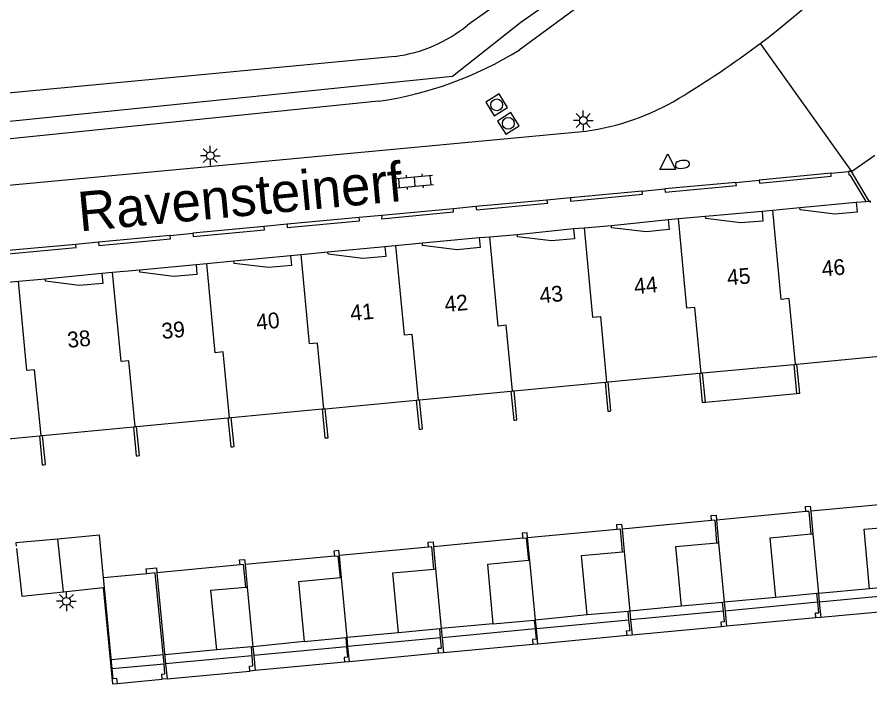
# Model space of a CAD drawing. Extents: x 124000 to 128010, y 398999 to 403000.
# Drawn here: x 126628.7 to 126682.8, y 400386.3 to 400428.6 of the extents above; entities that cross this region are included whole.
import ezdxf

# ---------------------------------------------------------------- set-up
doc = ezdxf.new("R2010")
doc.units = 0
for name, color, linetype in [('gg-afsc-erfafscheiding', 7, 'Continuous'), ('gg-afsc-muur', 7, 'Continuous'), ('gg-anno-huisnummerreeks BGT', 7, 'Continuous'), ('gg-anno-openbare ruimte label', 7, 'Continuous'), ('gg-bbg-bijgebouw', 7, 'Continuous'), ('gg-bbg-hoofdgebouw', 7, 'Continuous'), ('gg-bbg-luifel en loopbrug', 7, 'Continuous'), ('gg-bbg-onder overbouw', 7, 'Continuous'), ('gg-bbg-pand overbouw', 7, 'Continuous'), ('gg-bbg-tussenscheiding', 7, 'Continuous'), ('gg-knt-BGT kruinlijn', 7, 'Continuous'), ('gg-knt-verharding', 7, 'Continuous'), ('gg-kntw-bovenkant insteek waterloop', 7, 'Continuous'), ('gt-grn-groengrens', 7, 'Continuous'), ('gt-grn-weggrens', 7, 'Continuous'), ('gt-symb-brandkraan', 7, 'Continuous'), ('gt-symb-klinker verharding', 7, 'Continuous'), ('gt-symb-lichtmast', 7, 'Continuous'), ('gt-symb-rioolschacht', 7, 'Continuous'), ('gt-symb-waterafsluiter', 7, 'Continuous')]:
    doc.layers.add(name, color=color, linetype=linetype)

# ---------------------------------------------------------------- blocks, each defined once
blk = doc.blocks.new('gt0-LMAST')
at = {"layer": 'gt-symb-lichtmast'}
for p, q in [((-0.005, 0.246), (-0.005, 0.621)), ((-0.182, 0.173), (-0.447, 0.438)), ((0.172, 0.173), (0.437, 0.438)), ((-0.255, -0.004), (-0.63, -0.004)), ((-0.182, -0.181), (-0.447, -0.446)), ((-0.005, -0.254), (-0.005, -0.629)), ((0.437, -0.446), (0.172, -0.181)), ((0.245, -0.004), (0.62, -0.004))]:
    blk.add_line(p, q, dxfattribs=at)
blk.add_circle((-0.005, -0.004), 0.25, dxfattribs=at)
blk = doc.blocks.new('gt0-BR')
at = {"layer": 'gt-symb-brandkraan'}
for centre, radius, start, end in [((-0.244, 0), 0.206, 107.5669, 252.4331), ((0.599, -2.664), 3, 106.892, 107.5669), ((0, -0.691), 0.938, 73.108, 106.892), ((-0.599, -2.664), 3, 72.4331, 73.108), ((0.244, 0), 0.206, 287.567, 72.4331), ((0.599, 2.664), 3, 252.4331, 253.108), ((0, 0.691), 0.938, 253.108, 286.8921), ((-0.599, 2.664), 3, 286.8921, 287.567)]:
    blk.add_arc(centre, radius, start, end, dxfattribs=at)
blk = doc.blocks.new('gt0-WAFSL')
at = {"layer": 'gt-symb-waterafsluiter'}
for p, q in [((-0.5, -0.333), (0, 0.667)), ((0, 0.667), (0.5, -0.333)), ((0.5, -0.333), (-0.5, -0.333))]:
    blk.add_line(p, q, dxfattribs=at)
blk = doc.blocks.new('gt0-RS')
at = {"layer": 'gt-symb-rioolschacht'}
blk.add_lwpolyline([(-0.5, -0.5), (0.5, -0.5), (0.5, 0.5), (-0.5, 0.5)], close=True, dxfattribs=at)
blk.add_circle((0, 0), 0.375, dxfattribs=at)
blk = doc.blocks.new('gt0-KL1')
at = {"layer": 'gt-symb-klinker verharding'}
for p, q in [((-1.15, 0.3), (1.15, 0.3)), ((-1, -0.3), (-1, 0.3)), ((-0.5, 0.3), (-0.5, 0.45)), ((0, -0.3), (0, 0.3)), ((0.5, 0.3), (0.5, 0.45)), ((1, -0.3), (1, 0.3)), ((-1.15, -0.3), (1.15, -0.3)), ((-0.5, -0.45), (-0.5, -0.3)), ((0.5, -0.45), (0.5, -0.3))]:
    blk.add_line(p, q, dxfattribs=at)

msp = doc.modelspace()

# ---------------------------------------------------------------- linework, layer by layer
at = {"layer": 'gg-afsc-erfafscheiding'}
for p, q in [((126682.733, 400392.36), (126679.497, 400392.072)), ((126676.785, 400391.811), (126673.527, 400391.507)), ((126670.827, 400391.27), (126667.545, 400390.942)), ((126664.845, 400390.705), (126661.578, 400390.386)), ((126658.865, 400390.148), (126655.605, 400389.843)), ((126652.9, 400389.575), (126649.636, 400389.285)), ((126646.923, 400389.017), (126643.668, 400388.685)), ((126637.984, 400388.177), (126634.709, 400387.867)), ((126641.377, 400388.498), (126638.083, 400388.186))]:
    msp.add_line(p, q, dxfattribs=at)
at = {"layer": 'gg-afsc-muur'}
for p, q in [((126680.291, 400418.7), (126675.739, 400418.268)), ((126681.582, 400418.807), (126681.404, 400418.803)), ((126682.716, 400416.936), (126681.582, 400418.807)), ((126674.264, 400418.112), (126669.765, 400417.711)), ((126668.321, 400417.569), (126663.782, 400417.145)), ((126662.293, 400416.986), (126657.791, 400416.585)), ((126656.378, 400416.452), (126651.846, 400416.025)), ((126650.395, 400415.889), (126645.839, 400415.465)), ((126644.394, 400415.32), (126639.867, 400414.894)), ((126638.427, 400414.76), (126633.899, 400414.334)), ((126632.458, 400414.189), (126627.926, 400413.777)), ((126678.11, 400404.747), (126678.21, 400404.758)), ((126672.23, 400404.189), (126672.33, 400404.199)), ((126679.549, 400391.521), (126679.64, 400390.547)), ((126673.579, 400390.956), (126673.669, 400389.993)), ((126667.597, 400390.39), (126667.687, 400389.428)), ((126679.64, 400390.547), (126679.32, 400390.517)), ((126661.726, 400388.865), (126661.632, 400389.826)), ((126673.669, 400389.993), (126673.356, 400389.963)), ((126655.66, 400389.261), (126655.751, 400388.298)), ((126667.687, 400389.428), (126667.374, 400389.398)), ((126649.783, 400387.732), (126649.692, 400388.697)), ((126661.726, 400388.865), (126661.41, 400388.835)), ((126643.72, 400388.132), (126643.811, 400387.178)), ((126655.751, 400388.298), (126655.424, 400388.286)), ((126638.139, 400387.604), (126638.229, 400386.659)), ((126649.783, 400387.732), (126649.47, 400387.706)), ((126643.811, 400387.178), (126643.486, 400387.151)), ((126638.229, 400386.659), (126637.922, 400386.63))]:
    msp.add_line(p, q, dxfattribs=at)
for points in [[(126675.739, 400418.268), (126675.761, 400418.069), (126680.307, 400418.503), (126680.291, 400418.7)], [(126681.404, 400418.803), (126681.412, 400418.607), (126681.478, 400418.603), (126682.502, 400416.918)], [(126669.765, 400417.711), (126669.79, 400417.505), (126674.306, 400417.923), (126674.264, 400418.112)], [(126663.782, 400417.145), (126663.797, 400416.938), (126668.344, 400417.37), (126668.321, 400417.569)], [(126657.791, 400416.585), (126657.829, 400416.381), (126662.355, 400416.804), (126662.293, 400416.986)], [(126651.846, 400416.025), (126651.819, 400415.807), (126656.386, 400416.246), (126656.378, 400416.452)], [(126645.839, 400415.465), (126645.84, 400415.254), (126650.412, 400415.686), (126650.395, 400415.889)], [(126639.867, 400414.894), (126639.878, 400414.687), (126644.415, 400415.117), (126644.394, 400415.32)], [(126633.899, 400414.334), (126633.914, 400414.127), (126638.447, 400414.55), (126638.427, 400414.76)], [(126627.926, 400413.777), (126627.928, 400413.578), (126632.469, 400414.001), (126632.458, 400414.189)], [(126678.21, 400404.758), (126678.309, 400404.768), (126678.13, 400406.606)], [(126671.953, 400406.021), (126672.132, 400404.18), (126672.23, 400404.189)], [(126665.974, 400405.455), (126666.153, 400403.617), (126666.25, 400403.627)], [(126666.25, 400403.627), (126666.349, 400403.637), (126666.17, 400405.474)], [(126660.01, 400404.891), (126660.19, 400403.043), (126660.293, 400403.053)], [(126660.293, 400403.053), (126660.393, 400403.062), (126660.213, 400404.91)], [(126654.022, 400404.325), (126654.202, 400402.48), (126654.313, 400402.49)], [(126654.313, 400402.49), (126654.413, 400402.499), (126654.233, 400404.345)], [(126648.054, 400403.76), (126648.233, 400401.922), (126648.333, 400401.931)], [(126648.333, 400401.931), (126648.435, 400401.941), (126648.256, 400403.779)], [(126642.377, 400401.367), (126642.476, 400401.379), (126642.297, 400403.215)], [(126642.092, 400403.196), (126642.271, 400401.354), (126642.377, 400401.367)], [(126636.104, 400402.629), (126636.283, 400400.79), (126636.385, 400400.799)], [(126636.385, 400400.799), (126636.485, 400400.808), (126636.306, 400402.648)], [(126630.143, 400402.065), (126630.323, 400400.219), (126630.43, 400400.23)], [(126630.43, 400400.23), (126630.529, 400400.241), (126630.35, 400402.085)], [(126678.693, 400397.254), (126678.667, 400397.573), (126678.979, 400397.598), (126679.009, 400397.281)], [(126672.726, 400396.689), (126672.698, 400397.008), (126673.008, 400397.035), (126673.038, 400396.717)], [(126666.744, 400396.124), (126666.716, 400396.443), (126667.026, 400396.47), (126667.056, 400396.152)], [(126661.072, 400395.593), (126661.041, 400395.913), (126660.73, 400395.882), (126660.762, 400395.564)], [(126654.801, 400394.999), (126654.77, 400395.317), (126655.083, 400395.348), (126655.113, 400395.029)], [(126649.147, 400394.464), (126649.117, 400394.783), (126648.804, 400394.753), (126648.835, 400394.434)], [(126642.864, 400393.874), (126642.83, 400394.192), (126643.143, 400394.225), (126643.173, 400393.906)], [(126636.941, 400393.317), (126636.91, 400393.636), (126637.557, 400393.698), (126637.587, 400393.379)], [(126634.19, 400392.446), (126634.773, 400386.334), (126635.084, 400386.363)], [(126679.32, 400390.517), (126679.296, 400390.832), (126679.515, 400390.849), (126679.447, 400391.511)], [(126673.356, 400389.963), (126673.323, 400390.27), (126673.542, 400390.294), (126673.475, 400390.946)], [(126667.374, 400389.398), (126667.341, 400389.705), (126667.56, 400389.729), (126667.493, 400390.381)], [(126661.54, 400389.817), (126661.606, 400389.17), (126661.387, 400389.154), (126661.41, 400388.835)], [(126655.424, 400388.286), (126655.413, 400388.596), (126655.622, 400388.603), (126655.563, 400389.252)], [(126649.597, 400388.688), (126649.654, 400388.032), (126649.444, 400388.015), (126649.47, 400387.706)], [(126643.486, 400387.151), (126643.461, 400387.454), (126643.676, 400387.472), (126643.623, 400388.123)], [(126637.922, 400386.63), (126637.892, 400386.956), (126638.101, 400386.971), (126638.04, 400387.595)], [(126635.084, 400386.363), (126635.055, 400386.673), (126634.825, 400386.651), (126634.765, 400387.285)]]:
    msp.add_lwpolyline(points, dxfattribs=at)
at = {"layer": 'gg-bbg-bijgebouw'}
for p, q in [((126679.036, 400395.837), (126679.143, 400395.847)), ((126679.143, 400395.847), (126679.497, 400392.072)), ((126673.062, 400395.273), (126673.172, 400395.283)), ((126673.172, 400395.283), (126673.527, 400391.507)), ((126667.08, 400394.708), (126667.19, 400394.718)), ((126667.19, 400394.718), (126667.545, 400390.942)), ((126661.211, 400394.16), (126661.125, 400394.152)), ((126661.578, 400390.386), (126661.211, 400394.16)), ((126655.128, 400393.612), (126655.246, 400393.623)), ((126655.246, 400393.623), (126655.605, 400389.843)), ((126634.271, 400392.455), (126634.213, 400393.061)), ((126649.28, 400393.062), (126649.189, 400393.053)), ((126649.636, 400389.285), (126649.28, 400393.062)), ((126631.678, 400392.176), (126634.19, 400392.446)), ((126634.19, 400392.446), (126634.271, 400392.455)), ((126643.22, 400392.464), (126643.309, 400392.472)), ((126643.309, 400392.472), (126643.668, 400388.685)), ((126679.497, 400392.072), (126679.39, 400392.062)), ((126673.527, 400391.507), (126673.419, 400391.498)), ((126667.545, 400390.942), (126667.437, 400390.933)), ((126661.482, 400390.378), (126661.578, 400390.386)), ((126655.605, 400389.843), (126655.51, 400389.834)), ((126649.546, 400389.276), (126649.636, 400389.285)), ((126643.668, 400388.685), (126643.578, 400388.678))]:
    msp.add_line(p, q, dxfattribs=at)
for points in [[(126685.53, 400392.639), (126682.733, 400392.36), (126682.385, 400396.144), (126685.17, 400396.371)], [(126634.213, 400393.061), (126633.956, 400395.758), (126631.315, 400395.519)], [(126679.39, 400392.062), (126676.785, 400391.811), (126676.437, 400395.595), (126679.036, 400395.837)], [(126631.315, 400395.519), (126628.656, 400395.279), (126628.679, 400395.07)], [(126673.419, 400391.498), (126670.827, 400391.27), (126670.457, 400395.041), (126673.062, 400395.273)], [(126628.695, 400394.923), (126629.023, 400391.891), (126631.678, 400392.176)], [(126667.437, 400390.933), (126664.845, 400390.705), (126664.475, 400394.476), (126667.08, 400394.708)], [(126661.125, 400394.152), (126658.526, 400393.911), (126658.865, 400390.148), (126661.482, 400390.378)], [(126655.51, 400389.834), (126652.9, 400389.575), (126652.54, 400393.366), (126655.128, 400393.612)], [(126649.189, 400393.053), (126646.568, 400392.805), (126646.923, 400389.017), (126649.546, 400389.276)], [(126643.578, 400388.678), (126641.377, 400388.498), (126641.015, 400392.267), (126643.22, 400392.464)]]:
    msp.add_lwpolyline(points, dxfattribs=at)
at = {"layer": 'gg-bbg-hoofdgebouw'}
for p, q in [((126681.892, 400416.865), (126682.502, 400416.918)), ((126682.502, 400416.918), (126682.716, 400416.936)), ((126675.921, 400416.296), (126676.596, 400416.363)), ((126676.596, 400416.363), (126678.311, 400416.533)), ((126669.976, 400415.767), (126670.622, 400415.827)), ((126670.622, 400415.827), (126672.345, 400415.988)), ((126663.977, 400415.189), (126664.653, 400415.248)), ((126664.653, 400415.248), (126666.375, 400415.397)), ((126658.003, 400414.622), (126658.681, 400414.679)), ((126658.681, 400414.679), (126660.411, 400414.826)), ((126652.037, 400414.062), (126652.707, 400414.124)), ((126652.707, 400414.124), (126654.403, 400414.281)), ((126646.047, 400413.493), (126646.727, 400413.558)), ((126646.727, 400413.558), (126648.426, 400413.719)), ((126640.07, 400412.913), (126640.757, 400412.979)), ((126640.757, 400412.979), (126642.468, 400413.143)), ((126634.097, 400412.356), (126634.784, 400412.421)), ((126634.784, 400412.421), (126636.503, 400412.585)), ((126628.125, 400411.79), (126628.813, 400411.855)), ((126628.813, 400411.855), (126630.51, 400412.015)), ((126678.13, 400406.606), (126684.063, 400407.167)), ((126672.151, 400406.04), (126677.931, 400406.587)), ((126677.931, 400406.587), (126678.032, 400406.597)), ((126678.032, 400406.597), (126678.13, 400406.606)), ((126666.17, 400405.474), (126671.953, 400406.021)), ((126671.953, 400406.021), (126672.054, 400406.031)), ((126672.054, 400406.031), (126672.151, 400406.04)), ((126660.213, 400404.91), (126665.974, 400405.455)), ((126665.974, 400405.455), (126666.077, 400405.465)), ((126666.077, 400405.465), (126666.17, 400405.474)), ((126654.233, 400404.345), (126660.01, 400404.891)), ((126660.01, 400404.891), (126660.115, 400404.901)), ((126660.115, 400404.901), (126660.213, 400404.91)), ((126648.256, 400403.779), (126654.022, 400404.325)), ((126654.022, 400404.325), (126654.138, 400404.336)), ((126654.138, 400404.336), (126654.233, 400404.345)), ((126642.297, 400403.215), (126648.054, 400403.76)), ((126648.054, 400403.76), (126648.158, 400403.77)), ((126648.158, 400403.77), (126648.256, 400403.779)), ((126642.092, 400403.196), (126642.197, 400403.206)), ((126642.197, 400403.206), (126642.297, 400403.215)), ((126636.306, 400402.648), (126642.092, 400403.196)), ((126630.35, 400402.085), (126636.104, 400402.629)), ((126636.104, 400402.629), (126636.211, 400402.639)), ((126636.211, 400402.639), (126636.306, 400402.648)), ((126624.273, 400401.51), (126630.143, 400402.065)), ((126630.143, 400402.065), (126630.251, 400402.075)), ((126630.251, 400402.075), (126630.35, 400402.085))]:
    msp.add_line(p, q, dxfattribs=at)
msp.add_lwpolyline([(126682.716, 400416.936), (126682.768, 400416.941), (126682.777, 400416.84)], dxfattribs=at)
at = {"layer": 'gg-bbg-luifel en loopbrug'}
for p, q in [((126677.931, 400406.587), (126678.11, 400404.747)), ((126672.33, 400404.199), (126672.151, 400406.04)), ((126672.33, 400404.199), (126678.11, 400404.747)), ((126684.83, 400397.832), (126679.009, 400397.281)), ((126679.009, 400397.281), (126679.143, 400395.847)), ((126678.693, 400397.254), (126673.038, 400396.717)), ((126673.038, 400396.717), (126673.172, 400395.283)), ((126672.726, 400396.689), (126667.056, 400396.152)), ((126666.744, 400396.124), (126661.072, 400395.593)), ((126667.056, 400396.152), (126667.19, 400394.718)), ((126660.762, 400395.564), (126655.113, 400395.029)), ((126660.762, 400395.564), (126660.971, 400395.584)), ((126660.971, 400395.584), (126661.125, 400394.152)), ((126661.211, 400394.16), (126661.072, 400395.593)), ((126654.801, 400394.999), (126649.147, 400394.464)), ((126654.994, 400395.018), (126654.801, 400394.999)), ((126655.128, 400393.612), (126654.994, 400395.018)), ((126655.113, 400395.029), (126655.246, 400393.623)), ((126648.835, 400394.434), (126643.173, 400393.906)), ((126648.835, 400394.434), (126649.057, 400394.455)), ((126649.057, 400394.455), (126649.189, 400393.053)), ((126649.28, 400393.062), (126649.147, 400394.464)), ((126642.864, 400393.874), (126637.587, 400393.379)), ((126643.173, 400393.906), (126643.309, 400392.472)), ((126636.941, 400393.317), (126634.213, 400393.061)), ((126637.587, 400393.379), (126638.139, 400387.604)), ((126634.765, 400387.285), (126634.271, 400392.455)), ((126679.447, 400391.511), (126679.39, 400392.062)), ((126679.497, 400392.072), (126679.549, 400391.521)), ((126685.578, 400392.091), (126679.549, 400391.521)), ((126673.475, 400390.946), (126673.419, 400391.498)), ((126673.527, 400391.507), (126673.579, 400390.956)), ((126679.447, 400391.511), (126673.579, 400390.956)), ((126667.493, 400390.381), (126667.437, 400390.933)), ((126667.545, 400390.942), (126667.597, 400390.39)), ((126673.475, 400390.946), (126667.597, 400390.39)), ((126661.482, 400390.378), (126661.54, 400389.817)), ((126661.632, 400389.826), (126661.578, 400390.386)), ((126667.493, 400390.381), (126661.632, 400389.826)), ((126655.563, 400389.252), (126655.51, 400389.834)), ((126655.605, 400389.843), (126655.66, 400389.261)), ((126661.54, 400389.817), (126655.66, 400389.261)), ((126649.546, 400389.276), (126649.597, 400388.688)), ((126649.692, 400388.697), (126649.636, 400389.285)), ((126655.563, 400389.252), (126649.692, 400388.697)), ((126643.623, 400388.123), (126643.578, 400388.678)), ((126643.668, 400388.685), (126643.72, 400388.132)), ((126649.597, 400388.688), (126643.72, 400388.132)), ((126643.623, 400388.123), (126638.139, 400387.604)), ((126638.04, 400387.595), (126634.765, 400387.285))]:
    msp.add_line(p, q, dxfattribs=at)
for points in [[(126679.036, 400395.837), (126678.912, 400397.272), (126678.693, 400397.254)], [(126673.062, 400395.273), (126672.945, 400396.708), (126672.726, 400396.689)], [(126667.08, 400394.708), (126666.963, 400396.143), (126666.744, 400396.124)], [(126643.22, 400392.464), (126643.082, 400393.897), (126642.864, 400393.874)], [(126638.04, 400387.595), (126637.478, 400393.369), (126636.941, 400393.317)]]:
    msp.add_lwpolyline(points, dxfattribs=at)
at = {"layer": 'gg-bbg-onder overbouw'}
for points in [[(126681.892, 400416.865), (126681.951, 400416.228), (126680.537, 400416.113), (126678.327, 400416.374), (126678.311, 400416.533)], [(126675.921, 400416.296), (126675.98, 400415.659), (126674.561, 400415.55), (126672.36, 400415.829), (126672.345, 400415.988)], [(126669.976, 400415.767), (126670.035, 400415.13), (126668.589, 400414.986), (126666.389, 400415.238), (126666.375, 400415.397)], [(126663.977, 400415.189), (126664.036, 400414.552), (126662.586, 400414.419), (126660.425, 400414.667), (126660.411, 400414.826)], [(126658.003, 400414.622), (126658.062, 400413.985), (126656.613, 400413.854), (126654.418, 400414.122), (126654.403, 400414.281)], [(126652.037, 400414.062), (126652.096, 400413.425), (126650.639, 400413.29), (126648.441, 400413.56), (126648.426, 400413.719)], [(126646.047, 400413.493), (126646.106, 400412.856), (126644.666, 400412.725), (126642.483, 400412.984), (126642.468, 400413.143)], [(126640.07, 400412.913), (126640.129, 400412.276), (126638.643, 400412.156), (126636.518, 400412.426), (126636.503, 400412.585)], [(126634.097, 400412.356), (126634.156, 400411.719), (126632.669, 400411.592), (126630.525, 400411.856), (126630.51, 400412.015)]]:
    msp.add_lwpolyline(points, dxfattribs=at)
at = {"layer": 'gg-bbg-pand overbouw'}
for p, q in [((126678.311, 400416.533), (126681.892, 400416.865)), ((126672.345, 400415.988), (126675.921, 400416.296)), ((126666.375, 400415.397), (126669.976, 400415.767)), ((126660.411, 400414.826), (126663.977, 400415.189)), ((126654.403, 400414.281), (126658.003, 400414.622)), ((126648.426, 400413.719), (126652.037, 400414.062)), ((126642.468, 400413.143), (126646.047, 400413.493)), ((126636.503, 400412.585), (126640.07, 400412.913)), ((126630.51, 400412.015), (126634.097, 400412.356))]:
    msp.add_line(p, q, dxfattribs=at)
at = {"layer": 'gg-bbg-tussenscheiding'}
msp.add_line((126631.678, 400392.176), (126631.315, 400395.519), dxfattribs=at)
for points in [[(126678.032, 400406.597), (126677.628, 400410.754), (126677.131, 400410.706), (126676.596, 400416.363)], [(126672.054, 400406.031), (126671.656, 400410.189), (126671.159, 400410.142), (126670.622, 400415.827)], [(126664.653, 400415.248), (126665.187, 400409.579), (126665.685, 400409.625), (126666.077, 400405.465)], [(126660.115, 400404.901), (126659.713, 400409.064), (126659.215, 400409.016), (126658.681, 400414.679)], [(126652.707, 400414.124), (126653.244, 400408.452), (126653.742, 400408.499), (126654.138, 400404.336)], [(126648.158, 400403.77), (126647.76, 400407.935), (126647.262, 400407.888), (126646.727, 400413.558)], [(126642.197, 400403.206), (126641.789, 400407.374), (126641.29, 400407.325), (126640.757, 400412.979)], [(126636.211, 400402.639), (126635.817, 400406.808), (126635.318, 400406.761), (126634.784, 400412.421)], [(126630.251, 400402.075), (126629.846, 400406.246), (126629.347, 400406.198), (126628.813, 400411.855)]]:
    msp.add_lwpolyline(points, dxfattribs=at)
at = {"layer": 'gg-knt-BGT kruinlijn'}
for p, q in [((126684.852, 400444.394), (126660.536, 400426.502)), ((126651.622, 400423.261), (126619.577, 400419.987))]:
    msp.add_line(p, q, dxfattribs=at)
msp.add_arc((126648.267, 400446.368), 23.35, 278.2618, 301.6992, dxfattribs=at)
at = {"layer": 'gg-knt-verharding'}
for p, q in [((126610.342, 400416.278), (126664.749, 400421.363)), ((126680.291, 400418.7), (126681.404, 400418.803)), ((126674.264, 400418.112), (126675.739, 400418.268)), ((126668.321, 400417.569), (126669.765, 400417.711)), ((126663.782, 400417.145), (126662.293, 400416.986)), ((126657.791, 400416.585), (126656.378, 400416.452)), ((126651.846, 400416.025), (126650.395, 400415.889)), ((126645.839, 400415.465), (126644.394, 400415.32)), ((126638.427, 400414.76), (126639.867, 400414.894)), ((126633.899, 400414.334), (126632.458, 400414.189)), ((126685.443, 400391.092), (126679.64, 400390.547)), ((126679.32, 400390.517), (126673.669, 400389.993)), ((126673.356, 400389.963), (126667.687, 400389.428)), ((126667.374, 400389.398), (126661.726, 400388.865)), ((126661.41, 400388.835), (126655.751, 400388.298)), ((126655.424, 400388.286), (126649.783, 400387.732)), ((126649.47, 400387.706), (126643.811, 400387.178)), ((126638.229, 400386.659), (126643.486, 400387.151)), ((126635.084, 400386.363), (126637.922, 400386.63))]:
    msp.add_line(p, q, dxfattribs=at)
for centre, radius, start, end in [((126639.538, 400475.034), 60.245, 307.00626, 316.66244), ((126639.585, 400474.929), 60.133, 301.07748, 307.03042), ((126662.583, 400436.929), 15.716, 277.9213, 300.7812)]:
    msp.add_arc(centre, radius, start, end, dxfattribs=at)
at = {"layer": 'gg-kntw-bovenkant insteek waterloop'}
for p, q in [((126683.327, 400446.525), (126657.253, 400428.078)), ((126652.686, 400426.107), (126608.098, 400421.852))]:
    msp.add_line(p, q, dxfattribs=at)
msp.add_arc((126651.529, 400435.065), 9.033, 277.3615, 309.3261, dxfattribs=at)
at = {"layer": 'gt-grn-groengrens'}
msp.add_lwpolyline([(126723.524, 400518.184), (126730.677, 400509.211), (126731.577, 400506.689), (126727.976, 400499.527), (126726.536, 400496.825), (126725.096, 400495.384), (126712.493, 400493.762), (126711.053, 400493.042), (126709.252, 400491.961), (126707.812, 400490.88), (126706.011, 400488.899), (126685.307, 400445.54), (126660.641, 400428.247), (126656.32, 400424.825), (126619.713, 400421.107)], dxfattribs=at)
at = {"layer": 'gt-grn-weggrens'}
for p, q in [((126675.8, 400426.924), (126681.582, 400418.807)), ((126681.582, 400418.807), (126683.064, 400419.845))]:
    msp.add_line(p, q, dxfattribs=at)

# ---------------------------------------------------------------- block references
at = {"layer": 'gt-symb-brandkraan', "rotation": -172.35613020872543}
msp.add_blockref('gt0-BR', (126670.874, 400419.258), dxfattribs=at)
at = {"layer": 'gt-symb-klinker verharding', "rotation": 5.277406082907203}
msp.add_blockref('gt0-KL1', (126653.929, 400418.172), dxfattribs=at)
at = {"layer": 'gt-symb-lichtmast'}
for p in [(126664.604, 400422.046), (126640.977, 400419.815), (126631.862, 400391.574)]:
    msp.add_blockref('gt0-LMAST', p, dxfattribs=at)
at = {"layer": 'gt-symb-rioolschacht'}
for p, rotation in [((126659.114, 400423.032), 31.798912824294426), ((126659.846, 400421.857), 32.62503559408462)]:
    msp.add_blockref('gt0-RS', p, dxfattribs=dict(at, rotation=rotation))
at = {"layer": 'gt-symb-waterafsluiter'}
msp.add_blockref('gt0-WAFSL', (126669.944, 400419.264), dxfattribs=at)

# ---------------------------------------------------------------- texts
at = {"layer": 'gg-anno-huisnummerreeks BGT'}
for s, rotation, p in [('46', 5.3, (126679.743, 400412.146)), ('45', 4.9, (126673.745, 400411.593)), ('44', 5.9, (126667.862, 400411.026)), ('43', 5.8, (126661.877, 400410.452)), ('42', 5.4, (126655.854, 400409.898)), ('41', 5.4, (126649.884, 400409.337)), ('40', 5.6, (126643.923, 400408.763)), ('39', 5.3, (126637.925, 400408.196)), ('38', 5.4, (126631.956, 400407.632))]:
    msp.add_text(s, height=1, rotation=rotation, dxfattribs=at).set_placement(p)
at = {"layer": 'gg-anno-openbare ruimte label'}
msp.add_text('Ravensteinerf', height=2.5, rotation=5.4, dxfattribs=at).set_placement((126632.7, 400415.006))

doc.saveas('drawing.dxf')
